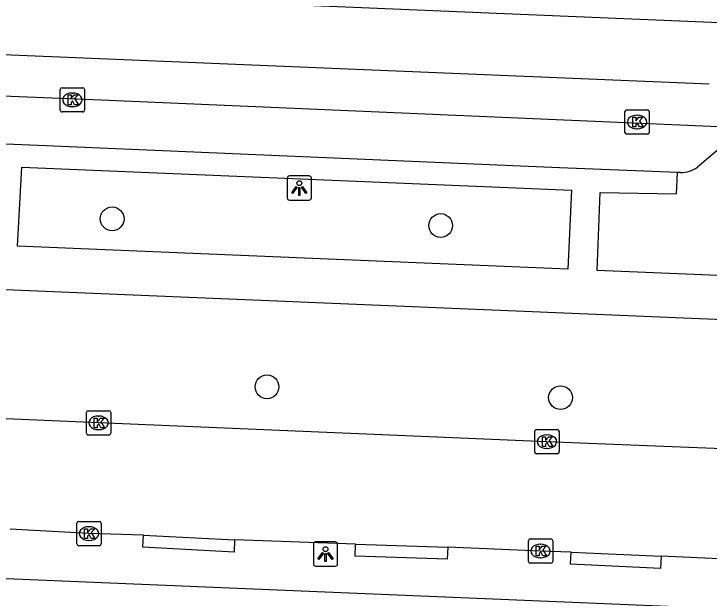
# Model space of a CAD drawing. Extents: x 160077 to 160945, y 386481 to 387498.
# Drawn here: x 160804.46 to 160833.06, y 386854.87 to 386878.92 of the extents above; entities that cross this region are included whole.
import ezdxf

# ---------------------------------------------------------------- set-up
doc = ezdxf.new("R2010")
doc.units = 0
for name, color, linetype in [('IMGEO_Boom', 7, 'Continuous'), ('IMGEO_Kolk', 7, 'Continuous'), ('IMGEO_Lichtpunt', 7, 'Continuous'), ('IMGEO_Pand', 7, 'Continuous'), ('IMGEO_Parkeervlak_open', 7, 'Continuous'), ('IMGEO_Rijbaan_lokaal_gesloten', 7, 'Continuous'), ('IMGEO_Rijbaan_lokaal_open', 7, 'Continuous'), ('IMGEO_Voetpad_open', 7, 'Continuous')]:
    doc.layers.add(name, color=color, linetype=linetype)

msp = doc.modelspace()

# ---------------------------------------------------------------- linework, layer by layer
at = {"layer": 'IMGEO_Boom'}
for centre in [(160808.5, 386870.481), (160822.016, 386870.206), (160814.871, 386863.568), (160826.947, 386863.123)]:
    msp.add_circle(centre, 0.489, dxfattribs=at)
at = {"layer": 'IMGEO_Kolk'}
for p, q in [((160806.44, 386875.879), (160807.292, 386875.879)), ((160806.365, 386874.953), (160806.365, 386875.805)), ((160806.853, 386875.659), (160806.878, 386875.659)), ((160807.366, 386875.805), (160807.366, 386874.953)), ((160806.876, 386875.099), (160806.851, 386875.099)), ((160829.672, 386874.967), (160830.524, 386874.967)), ((160807.292, 386874.879), (160806.44, 386874.879)), ((160829.597, 386874.041), (160829.597, 386874.893)), ((160830.085, 386874.747), (160830.11, 386874.747)), ((160830.598, 386874.893), (160830.598, 386874.041)), ((160830.108, 386874.187), (160830.083, 386874.187)), ((160830.524, 386873.967), (160829.672, 386873.967)), ((160807.442, 386861.659), (160807.442, 386862.511)), ((160807.517, 386862.585), (160808.369, 386862.585)), ((160808.443, 386862.511), (160808.443, 386861.659)), ((160807.93, 386862.365), (160807.955, 386862.365)), ((160807.953, 386861.805), (160807.928, 386861.805)), ((160825.96, 386861.811), (160826.812, 386861.811)), ((160808.369, 386861.585), (160807.517, 386861.585)), ((160825.885, 386860.885), (160825.885, 386861.737)), ((160826.373, 386861.591), (160826.398, 386861.591)), ((160826.886, 386861.737), (160826.886, 386860.885)), ((160826.396, 386861.031), (160826.371, 386861.031)), ((160826.812, 386860.811), (160825.96, 386860.811)), ((160807.048, 386857.104), (160807.048, 386857.956)), ((160807.123, 386858.03), (160807.975, 386858.03)), ((160807.536, 386857.81), (160807.561, 386857.81)), ((160808.049, 386857.956), (160808.049, 386857.104)), ((160807.559, 386857.25), (160807.534, 386857.25)), ((160825.624, 386856.383), (160825.624, 386857.235)), ((160825.699, 386857.309), (160826.551, 386857.309)), ((160826.625, 386857.235), (160826.625, 386856.383)), ((160807.975, 386857.03), (160807.123, 386857.03)), ((160826.112, 386857.089), (160826.137, 386857.089)), ((160826.135, 386856.529), (160826.11, 386856.529)), ((160826.551, 386856.309), (160825.699, 386856.309))]:
    msp.add_line(p, q, dxfattribs=at)
for points in [[(160806.44, 386875.879), (160807.292, 386875.879)], [(160806.365, 386874.953), (160806.365, 386875.805)], [(160806.686, 386875.579), (160806.809, 386875.579), (160806.809, 386875.428), (160806.939, 386875.579), (160807.103, 386875.579), (160806.957, 386875.428), (160807.11, 386875.179), (160806.958, 386875.179), (160806.873, 386875.343), (160806.809, 386875.276), (160806.809, 386875.179), (160806.686, 386875.179), (160806.686, 386875.579)], [(160807.366, 386875.805), (160807.366, 386874.953)], [(160829.672, 386874.967), (160830.524, 386874.967)], [(160807.292, 386874.879), (160806.44, 386874.879)], [(160829.597, 386874.041), (160829.597, 386874.893)], [(160830.598, 386874.893), (160830.598, 386874.041)], [(160829.918, 386874.667), (160830.041, 386874.667), (160830.041, 386874.516), (160830.171, 386874.667), (160830.335, 386874.667), (160830.189, 386874.516), (160830.342, 386874.267), (160830.19, 386874.267), (160830.105, 386874.431), (160830.041, 386874.364), (160830.041, 386874.267), (160829.918, 386874.267), (160829.918, 386874.667)], [(160830.524, 386873.967), (160829.672, 386873.967)], [(160807.442, 386861.659), (160807.442, 386862.511)], [(160807.517, 386862.585), (160808.369, 386862.585)], [(160808.443, 386862.511), (160808.443, 386861.659)], [(160807.763, 386862.285), (160807.886, 386862.285), (160807.886, 386862.134), (160808.016, 386862.285), (160808.18, 386862.285), (160808.034, 386862.134), (160808.187, 386861.885), (160808.035, 386861.885), (160807.95, 386862.049), (160807.886, 386861.982), (160807.886, 386861.885), (160807.763, 386861.885), (160807.763, 386862.285)], [(160825.96, 386861.811), (160826.812, 386861.811)], [(160808.369, 386861.585), (160807.517, 386861.585)], [(160825.885, 386860.885), (160825.885, 386861.737)], [(160826.886, 386861.737), (160826.886, 386860.885)], [(160826.206, 386861.511), (160826.329, 386861.511), (160826.329, 386861.36), (160826.459, 386861.511), (160826.623, 386861.511), (160826.477, 386861.36), (160826.63, 386861.111), (160826.478, 386861.111), (160826.393, 386861.275), (160826.329, 386861.208), (160826.329, 386861.111), (160826.206, 386861.111), (160826.206, 386861.511)], [(160826.812, 386860.811), (160825.96, 386860.811)], [(160807.048, 386857.104), (160807.048, 386857.956)], [(160807.123, 386858.03), (160807.975, 386858.03)], [(160808.049, 386857.956), (160808.049, 386857.104)], [(160807.369, 386857.73), (160807.492, 386857.73), (160807.492, 386857.579), (160807.622, 386857.73), (160807.786, 386857.73), (160807.64, 386857.579), (160807.793, 386857.33), (160807.641, 386857.33), (160807.556, 386857.494), (160807.492, 386857.427), (160807.492, 386857.33), (160807.369, 386857.33), (160807.369, 386857.73)], [(160825.624, 386856.383), (160825.624, 386857.235)], [(160825.699, 386857.309), (160826.551, 386857.309)], [(160826.625, 386857.235), (160826.625, 386856.383)], [(160807.975, 386857.03), (160807.123, 386857.03)], [(160825.945, 386857.009), (160826.068, 386857.009), (160826.068, 386856.858), (160826.198, 386857.009), (160826.362, 386857.009), (160826.216, 386856.858), (160826.369, 386856.609), (160826.217, 386856.609), (160826.132, 386856.773), (160826.068, 386856.706), (160826.068, 386856.609), (160825.945, 386856.609), (160825.945, 386857.009)], [(160826.551, 386856.309), (160825.699, 386856.309)]]:
    msp.add_lwpolyline(points, dxfattribs=at)
for centre, start, end in [((160806.442, 386875.803), 91.552, 178.448), ((160806.442, 386875.803), 91.552, 178.448), ((160807.29, 386875.803), 1.552, 88.448), ((160807.29, 386875.803), 1.552, 88.448), ((160829.674, 386874.891), 91.552, 178.448), ((160829.674, 386874.891), 91.552, 178.448), ((160830.522, 386874.891), 1.552, 88.448), ((160830.522, 386874.891), 1.552, 88.448), ((160806.442, 386874.955), 181.552, 268.448), ((160806.442, 386874.955), 181.552, 268.448), ((160807.29, 386874.955), 271.552, 358.448), ((160807.29, 386874.955), 271.552, 358.448), ((160829.674, 386874.043), 181.552, 268.448), ((160829.674, 386874.043), 181.552, 268.448), ((160830.522, 386874.043), 271.552, 358.448), ((160830.522, 386874.043), 271.552, 358.448), ((160807.519, 386862.509), 91.552, 178.448), ((160807.519, 386862.509), 91.552, 178.448), ((160808.367, 386862.509), 1.552, 88.448), ((160808.367, 386862.509), 1.552, 88.448), ((160825.962, 386861.735), 91.552, 178.448), ((160825.962, 386861.735), 91.552, 178.448), ((160826.81, 386861.735), 1.552, 88.448), ((160826.81, 386861.735), 1.552, 88.448), ((160807.519, 386861.661), 181.552, 268.448), ((160807.519, 386861.661), 181.552, 268.448), ((160808.367, 386861.661), 271.552, 358.448), ((160808.367, 386861.661), 271.552, 358.448), ((160825.962, 386860.887), 181.552, 268.448), ((160825.962, 386860.887), 181.552, 268.448), ((160826.81, 386860.887), 271.552, 358.448), ((160826.81, 386860.887), 271.552, 358.448), ((160807.125, 386857.954), 91.552, 178.448), ((160807.125, 386857.954), 91.552, 178.448), ((160807.973, 386857.954), 1.552, 88.448), ((160807.973, 386857.954), 1.552, 88.448), ((160825.701, 386857.233), 91.552, 178.448), ((160825.701, 386857.233), 91.552, 178.448), ((160826.549, 386857.233), 1.552, 88.448), ((160826.549, 386857.233), 1.552, 88.448), ((160807.125, 386857.106), 181.552, 268.448), ((160807.125, 386857.106), 181.552, 268.448), ((160807.973, 386857.106), 271.552, 358.448), ((160807.973, 386857.106), 271.552, 358.448), ((160825.701, 386856.385), 181.552, 268.448), ((160825.701, 386856.385), 181.552, 268.448), ((160826.549, 386856.385), 271.552, 358.448), ((160826.549, 386856.385), 271.552, 358.448)]:
    msp.add_arc(centre, 0.0765, start, end, dxfattribs=at)
for centre, major_axis, ratio, start_param, end_param in [((160806.852, 386875.379), (-0.387, 0.002), 0.722429, 4.712389, 7.853982), ((160806.877, 386875.379), (-0.39, 0.002), 0.717154, 1.570796, 4.712389), ((160830.084, 386874.467), (-0.387, 0.002), 0.722429, 4.712389, 7.853982), ((160830.109, 386874.467), (-0.39, 0.002), 0.717154, 1.570796, 4.712389), ((160807.929, 386862.085), (-0.387, 0.002), 0.722429, 4.712389, 7.853982), ((160807.954, 386862.085), (-0.39, 0.002), 0.717154, 1.570796, 4.712389), ((160826.372, 386861.311), (-0.387, 0.002), 0.722429, 4.712389, 7.853982), ((160826.397, 386861.311), (-0.39, 0.002), 0.717154, 1.570796, 4.712389), ((160807.535, 386857.53), (-0.387, 0.002), 0.722429, 4.712389, 7.853982), ((160807.56, 386857.53), (-0.39, 0.002), 0.717154, 1.570796, 4.712389), ((160826.111, 386856.809), (-0.387, 0.002), 0.722429, 4.712389, 7.853982), ((160826.136, 386856.809), (-0.39, 0.002), 0.717154, 1.570796, 4.712389)]:
    msp.add_ellipse(centre, major_axis=major_axis, ratio=ratio, start_param=start_param, end_param=end_param, dxfattribs=at)
at = {"layer": 'IMGEO_Lichtpunt'}
for p, q in [((160815.701, 386872.153), (160815.701, 386871.346)), ((160815.701, 386872.153), (160815.701, 386871.346)), ((160816.603, 386872.248), (160815.795, 386872.248)), ((160816.603, 386872.248), (160815.795, 386872.248)), ((160816.697, 386871.346), (160816.697, 386872.153)), ((160816.697, 386871.346), (160816.697, 386872.153)), ((160815.795, 386871.252), (160816.603, 386871.252)), ((160815.795, 386871.252), (160816.603, 386871.252)), ((160816.778, 386857.091), (160816.778, 386856.284)), ((160816.778, 386857.091), (160816.778, 386856.284)), ((160817.68, 386857.186), (160816.872, 386857.186)), ((160817.68, 386857.186), (160816.872, 386857.186)), ((160817.774, 386856.284), (160817.774, 386857.091)), ((160817.774, 386856.284), (160817.774, 386857.091)), ((160816.872, 386856.19), (160817.68, 386856.19)), ((160816.872, 386856.19), (160817.68, 386856.19))]:
    msp.add_line(p, q, dxfattribs=at)
for points in [[(160816.075, 386871.817), (160816.114, 386871.789), (160815.926, 386871.527), (160815.888, 386871.554), (160816.075, 386871.817)], [(160816.287, 386871.789), (160816.325, 386871.816), (160816.512, 386871.554), (160816.473, 386871.526), (160816.287, 386871.789)], [(160816.177, 386871.769), (160816.224, 386871.769), (160816.224, 386871.447), (160816.177, 386871.447), (160816.177, 386871.769)], [(160817.152, 386856.755), (160817.191, 386856.727), (160817.003, 386856.465), (160816.965, 386856.492), (160817.152, 386856.755)], [(160817.254, 386856.707), (160817.301, 386856.707), (160817.301, 386856.385), (160817.254, 386856.385), (160817.254, 386856.707)], [(160817.364, 386856.727), (160817.402, 386856.754), (160817.589, 386856.492), (160817.55, 386856.464), (160817.364, 386856.727)]]:
    msp.add_lwpolyline(points, dxfattribs=at)
for centre in [(160816.2, 386871.951), (160817.277, 386856.889)]:
    msp.add_circle(centre, 0.0994, dxfattribs=at)
for centre, start, end in [((160815.795, 386872.153), 90, 180), ((160815.795, 386872.153), 90, 180), ((160816.603, 386872.153), 0, 90), ((160816.603, 386872.153), 0, 90), ((160815.795, 386871.346), 180, 270), ((160815.795, 386871.346), 180, 270), ((160816.603, 386871.346), 270, 0), ((160816.603, 386871.346), 270, 360), ((160816.872, 386857.091), 90, 180), ((160816.872, 386857.091), 90, 180), ((160817.68, 386857.091), 0, 90), ((160817.68, 386857.091), 0, 90), ((160816.872, 386856.284), 180, 270), ((160816.872, 386856.284), 180, 270), ((160817.68, 386856.284), 270, 0), ((160817.68, 386856.284), 270, 360)]:
    msp.add_arc(centre, 0.0946, start, end, dxfattribs=at)
at = {"layer": 'IMGEO_Pand'}
msp.add_lwpolyline([(160782.828, 386857.927), (160782.797, 386856.574), (160845.158, 386853.967), (160845.343, 386853.959), (160845.292, 386851.952), (160850.783, 386851.708)], dxfattribs=at)
at = {"layer": 'IMGEO_Parkeervlak_open'}
for points in [[(160833.984, 386873.791), (160833.671, 386873.533), (160832.579, 386872.611)], [(160831.882, 386872.388), (160831.754, 386872.393)]]:
    msp.add_lwpolyline(points, dxfattribs=at)
msp.add_arc((160831.919, 386873.472), 1.085, 268.0315, 307.4519, dxfattribs=at)
at = {"layer": 'IMGEO_Rijbaan_lokaal_gesloten'}
for points in [[(160851.814, 386877.783), (160748.715, 386882.113)], [(160833.059, 386876.029), (160748.555, 386879.546)], [(160766.797, 386877.056), (160808.053, 386875.383), (160835.02, 386874.21)]]:
    msp.add_lwpolyline(points, dxfattribs=at)
at = {"layer": 'IMGEO_Rijbaan_lokaal_open'}
for points in [[(160844.281, 386860.585), (160842.896, 386860.644), (160826.384, 386861.31), (160807.947, 386862.083), (160795.467, 386862.615), (160794.263, 386862.672)], [(160809.784, 386857.464), (160807.526, 386857.532), (160804.309, 386857.707)], [(160809.784, 386857.464), (160813.54, 386857.267)], [(160818.517, 386857.099), (160813.54, 386857.267)], [(160818.517, 386857.099), (160822.304, 386856.971)], [(160827.383, 386856.764), (160826.122, 386856.81), (160822.304, 386856.971)], [(160827.383, 386856.764), (160831.085, 386856.595)], [(160836.193, 386856.363), (160831.085, 386856.595)]]:
    msp.add_lwpolyline(points, dxfattribs=at)
at = {"layer": 'IMGEO_Voetpad_open'}
for points in [[(160831.754, 386872.393), (160826.91, 386872.581), (160805.778, 386873.482), (160767.979, 386875.063)], [(160827.243, 386868.415), (160804.608, 386869.355), (160804.778, 386872.614), (160827.403, 386871.657), (160827.243, 386868.415)], [(160844.674, 386867.682), (160828.46, 386868.361), (160828.58, 386871.564), (160831.721, 386871.511), (160831.754, 386872.393)], [(160782.43, 386868.476), (160844.489, 386865.886)], [(160813.54, 386857.267), (160813.514, 386856.768), (160809.758, 386856.965), (160809.784, 386857.464)], [(160822.304, 386856.971), (160822.288, 386856.472), (160818.501, 386856.599), (160818.517, 386857.099)], [(160831.085, 386856.595), (160831.063, 386856.096), (160827.361, 386856.265), (160827.383, 386856.764)]]:
    msp.add_lwpolyline(points, dxfattribs=at)

doc.saveas('drawing.dxf')
